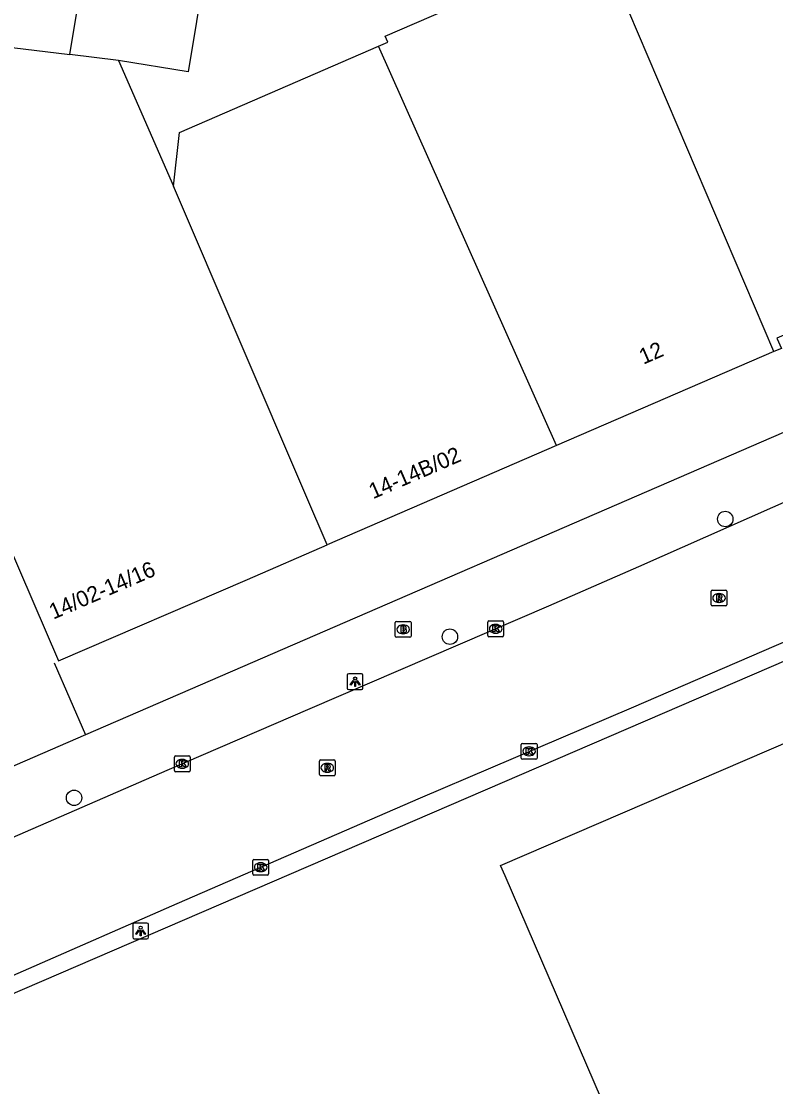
# Model space of a CAD drawing. Extents: x 158087 to 159494, y 382905 to 383981.
# Drawn here: x 158851.3 to 158899.1, y 383075.4 to 383142.9 of the extents above; entities that cross this region are included whole.
import ezdxf

# ---------------------------------------------------------------- set-up
doc = ezdxf.new("R2010")
doc.units = 0
for name, color, linetype in [('IMGEO_Boom', 7, 'Continuous'), ('IMGEO_Brandkraan', 7, 'Continuous'), ('IMGEO_Hek', 7, 'Continuous'), ('IMGEO_Kolk', 7, 'Continuous'), ('IMGEO_Lichtpunt', 7, 'Continuous'), ('IMGEO_Pand', 7, 'Continuous'), ('IMGEO_Pand_nummerreeks', 7, 'Continuous'), ('IMGEO_Rijbaan_lokaal_open', 7, 'Continuous'), ('IMGEO_Rioolput', 7, 'Continuous'), ('IMGEO_Voetpad_open', 7, 'Continuous')]:
    doc.layers.add(name, color=color, linetype=linetype)

msp = doc.modelspace()

# ---------------------------------------------------------------- linework, layer by layer
at = {"layer": 'IMGEO_Boom'}
for centre in [(158895.871, 383111.399), (158878.439, 383103.944), (158854.645, 383093.739)]:
    msp.add_circle(centre, 0.489, dxfattribs=at)
at = {"layer": 'IMGEO_Brandkraan'}
for p, q in [((158874.979, 383103.986), (158874.979, 383104.838)), ((158875.054, 383104.912), (158875.906, 383104.912)), ((158875.98, 383104.838), (158875.98, 383103.986)), ((158875.49, 383104.132), (158875.465, 383104.132)), ((158875.467, 383104.692), (158875.492, 383104.692)), ((158875.906, 383103.912), (158875.054, 383103.912))]:
    msp.add_line(p, q, dxfattribs=at)
for points in [[(158874.979, 383103.986), (158874.979, 383104.838)], [(158875.054, 383104.912), (158875.906, 383104.912)], [(158875.98, 383104.838), (158875.98, 383103.986)], [(158875.327, 383104.612), (158875.327, 383104.212), (158875.54, 383104.212)], [(158875.558, 383104.612), (158875.327, 383104.612)], [(158875.506, 383104.531), (158875.452, 383104.531), (158875.452, 383104.455)], [(158875.452, 383104.455), (158875.505, 383104.455)], [(158875.514, 383104.379), (158875.452, 383104.379), (158875.452, 383104.298)], [(158875.452, 383104.298), (158875.514, 383104.298)], [(158875.906, 383103.912), (158875.054, 383103.912)]]:
    msp.add_lwpolyline(points, dxfattribs=at)
for centre, radius, start, end in [((158875.056, 383104.836), 0.0765, 91.55205, 178.44795), ((158875.056, 383104.836), 0.0765, 91.55205, 178.44795), ((158875.904, 383104.836), 0.0765, 1.55205, 88.44795), ((158875.904, 383104.836), 0.0765, 1.55205, 88.44795), ((158875.507, 383104.493), 0.0379, 267.82845, 90.93552), ((158875.515, 383104.338), 0.0404, 269.87594, 90.50774), ((158875.546, 383104.463), 0.251, 268.66757, 293.53466), ((158875.562, 383104.467), 0.145, 59.4692, 91.53667), ((158875.587, 383104.514), 0.0922, 285.51372, 58.15012), ((158875.592, 383104.322), 0.105, 301.31148, 78.98903), ((158875.056, 383103.988), 0.0765, 181.55205, 268.44795), ((158875.056, 383103.988), 0.0765, 181.55205, 268.44795), ((158875.904, 383103.988), 0.0765, 271.55205, 358.44795), ((158875.904, 383103.988), 0.0765, 271.55205, 358.44795)]:
    msp.add_arc(centre, radius, start, end, dxfattribs=at)
for centre, major_axis, ratio, start_param, end_param in [((158875.466, 383104.412), (-0.387, 0.002), 0.722429, 4.712389, 7.853982), ((158875.491, 383104.412), (-0.39, 0.002), 0.717154, 1.570796, 4.712389)]:
    msp.add_ellipse(centre, major_axis=major_axis, ratio=ratio, start_param=start_param, end_param=end_param, dxfattribs=at)
at = {"layer": 'IMGEO_Hek'}
msp.add_lwpolyline([(158853.377, 383102.296), (158855.36, 383097.718)], dxfattribs=at)
at = {"layer": 'IMGEO_Kolk'}
for p, q in [((158880.836, 383104.018), (158880.836, 383104.87)), ((158880.911, 383104.944), (158881.763, 383104.944)), ((158881.837, 383104.87), (158881.837, 383104.018)), ((158881.347, 383104.164), (158881.322, 383104.164)), ((158881.324, 383104.724), (158881.349, 383104.724)), ((158881.763, 383103.944), (158880.911, 383103.944)), ((158882.955, 383096.256), (158882.955, 383097.108)), ((158883.03, 383097.182), (158883.882, 383097.182)), ((158883.443, 383096.962), (158883.468, 383096.962)), ((158883.956, 383097.108), (158883.956, 383096.256)), ((158860.993, 383095.466), (158860.993, 383096.318)), ((158861.068, 383096.392), (158861.92, 383096.392)), ((158861.481, 383096.172), (158861.506, 383096.172)), ((158861.994, 383096.318), (158861.994, 383095.466)), ((158883.882, 383096.182), (158883.03, 383096.182)), ((158883.466, 383096.402), (158883.441, 383096.402)), ((158861.92, 383095.392), (158861.068, 383095.392)), ((158861.504, 383095.612), (158861.479, 383095.612)), ((158865.958, 383088.914), (158865.958, 383089.766)), ((158866.033, 383089.84), (158866.885, 383089.84)), ((158866.446, 383089.62), (158866.471, 383089.62)), ((158866.959, 383089.766), (158866.959, 383088.914)), ((158866.885, 383088.84), (158866.033, 383088.84)), ((158866.469, 383089.06), (158866.444, 383089.06))]:
    msp.add_line(p, q, dxfattribs=at)
for points in [[(158880.836, 383104.018), (158880.836, 383104.87)], [(158880.911, 383104.944), (158881.763, 383104.944)], [(158881.837, 383104.87), (158881.837, 383104.018)], [(158881.157, 383104.644), (158881.28, 383104.644), (158881.28, 383104.493), (158881.41, 383104.644), (158881.574, 383104.644), (158881.428, 383104.493), (158881.581, 383104.244), (158881.429, 383104.244), (158881.344, 383104.408), (158881.28, 383104.341), (158881.28, 383104.244), (158881.157, 383104.244), (158881.157, 383104.644)], [(158881.763, 383103.944), (158880.911, 383103.944)], [(158882.955, 383096.256), (158882.955, 383097.108)], [(158883.03, 383097.182), (158883.882, 383097.182)], [(158883.276, 383096.882), (158883.399, 383096.882), (158883.399, 383096.731), (158883.529, 383096.882), (158883.693, 383096.882), (158883.547, 383096.731), (158883.7, 383096.482), (158883.548, 383096.482), (158883.463, 383096.646), (158883.399, 383096.579), (158883.399, 383096.482), (158883.276, 383096.482), (158883.276, 383096.882)], [(158883.956, 383097.108), (158883.956, 383096.256)], [(158860.993, 383095.466), (158860.993, 383096.318)], [(158861.068, 383096.392), (158861.92, 383096.392)], [(158861.314, 383096.092), (158861.437, 383096.092), (158861.437, 383095.941), (158861.567, 383096.092), (158861.731, 383096.092), (158861.585, 383095.941), (158861.738, 383095.692), (158861.586, 383095.692), (158861.501, 383095.856), (158861.437, 383095.789), (158861.437, 383095.692), (158861.314, 383095.692), (158861.314, 383096.092)], [(158861.994, 383096.318), (158861.994, 383095.466)], [(158883.882, 383096.182), (158883.03, 383096.182)], [(158861.92, 383095.392), (158861.068, 383095.392)], [(158865.958, 383088.914), (158865.958, 383089.766)], [(158866.033, 383089.84), (158866.885, 383089.84)], [(158866.279, 383089.54), (158866.402, 383089.54), (158866.402, 383089.389), (158866.532, 383089.54), (158866.696, 383089.54), (158866.55, 383089.389), (158866.703, 383089.14), (158866.551, 383089.14), (158866.466, 383089.304), (158866.402, 383089.237), (158866.402, 383089.14), (158866.279, 383089.14), (158866.279, 383089.54)], [(158866.959, 383089.766), (158866.959, 383088.914)], [(158866.885, 383088.84), (158866.033, 383088.84)]]:
    msp.add_lwpolyline(points, dxfattribs=at)
for centre, start, end in [((158880.913, 383104.868), 91.55205, 178.44795), ((158880.913, 383104.868), 91.55205, 178.44795), ((158881.761, 383104.868), 1.55205, 88.44795), ((158881.761, 383104.868), 1.55205, 88.44795), ((158880.913, 383104.02), 181.55205, 268.44795), ((158880.913, 383104.02), 181.55205, 268.44795), ((158881.761, 383104.02), 271.55205, 358.44795), ((158881.761, 383104.02), 271.55205, 358.44795), ((158883.032, 383097.106), 91.55205, 178.44795), ((158883.032, 383097.106), 91.55205, 178.44795), ((158883.88, 383097.106), 1.55205, 88.44795), ((158883.88, 383097.106), 1.55205, 88.44795), ((158861.07, 383096.316), 91.55205, 178.44795), ((158861.07, 383096.316), 91.55205, 178.44795), ((158861.918, 383096.316), 1.55205, 88.44795), ((158861.918, 383096.316), 1.55205, 88.44795), ((158883.032, 383096.258), 181.55205, 268.44795), ((158883.032, 383096.258), 181.55205, 268.44795), ((158883.88, 383096.258), 271.55205, 358.44795), ((158883.88, 383096.258), 271.55205, 358.44795), ((158861.07, 383095.468), 181.55205, 268.44795), ((158861.07, 383095.468), 181.55205, 268.44795), ((158861.918, 383095.468), 271.55205, 358.44795), ((158861.918, 383095.468), 271.55205, 358.44795), ((158866.035, 383089.764), 91.55205, 178.44795), ((158866.035, 383089.764), 91.55205, 178.44795), ((158866.883, 383089.764), 1.55205, 88.44795), ((158866.883, 383089.764), 1.55205, 88.44795), ((158866.035, 383088.916), 181.55205, 268.44795), ((158866.035, 383088.916), 181.55205, 268.44795), ((158866.883, 383088.916), 271.55205, 358.44795), ((158866.883, 383088.916), 271.55205, 358.44795)]:
    msp.add_arc(centre, 0.0765, start, end, dxfattribs=at)
for centre, major_axis, ratio, start_param, end_param in [((158881.323, 383104.444), (-0.387, 0.002), 0.722429, 4.712389, 7.853982), ((158881.348, 383104.444), (-0.39, 0.002), 0.717154, 1.570796, 4.712389), ((158883.442, 383096.682), (-0.387, 0.002), 0.722429, 4.712389, 7.853982), ((158883.467, 383096.682), (-0.39, 0.002), 0.717154, 1.570796, 4.712389), ((158861.48, 383095.892), (-0.387, 0.002), 0.722429, 4.712389, 7.853982), ((158861.505, 383095.892), (-0.39, 0.002), 0.717154, 1.570796, 4.712389), ((158866.445, 383089.34), (-0.387, 0.002), 0.722429, 4.712389, 7.853982), ((158866.47, 383089.34), (-0.39, 0.002), 0.717154, 1.570796, 4.712389)]:
    msp.add_ellipse(centre, major_axis=major_axis, ratio=ratio, start_param=start_param, end_param=end_param, dxfattribs=at)
at = {"layer": 'IMGEO_Lichtpunt'}
for p, q in [((158871.938, 383101.5), (158871.938, 383100.693)), ((158871.938, 383101.5), (158871.938, 383100.693)), ((158872.84, 383101.595), (158872.032, 383101.595)), ((158872.84, 383101.595), (158872.032, 383101.595)), ((158872.934, 383100.693), (158872.934, 383101.5)), ((158872.934, 383100.693), (158872.934, 383101.5)), ((158872.032, 383100.599), (158872.84, 383100.599)), ((158872.032, 383100.599), (158872.84, 383100.599)), ((158858.359, 383085.707), (158858.359, 383084.9)), ((158858.359, 383085.707), (158858.359, 383084.9)), ((158859.261, 383085.802), (158858.453, 383085.802)), ((158859.261, 383085.802), (158858.453, 383085.802)), ((158859.355, 383084.9), (158859.355, 383085.707)), ((158859.355, 383084.9), (158859.355, 383085.707)), ((158858.453, 383084.806), (158859.261, 383084.806)), ((158858.453, 383084.806), (158859.261, 383084.806))]:
    msp.add_line(p, q, dxfattribs=at)
for points in [[(158872.312, 383101.164), (158872.351, 383101.136), (158872.163, 383100.874), (158872.125, 383100.901), (158872.312, 383101.164)], [(158872.414, 383101.116), (158872.461, 383101.116), (158872.461, 383100.794), (158872.414, 383100.794), (158872.414, 383101.116)], [(158872.524, 383101.136), (158872.562, 383101.163), (158872.749, 383100.901), (158872.71, 383100.873), (158872.524, 383101.136)], [(158858.733, 383085.371), (158858.772, 383085.343), (158858.584, 383085.081), (158858.546, 383085.108), (158858.733, 383085.371)], [(158858.835, 383085.323), (158858.882, 383085.323), (158858.882, 383085.001), (158858.835, 383085.001), (158858.835, 383085.323)], [(158858.945, 383085.343), (158858.983, 383085.37), (158859.17, 383085.108), (158859.131, 383085.08), (158858.945, 383085.343)]]:
    msp.add_lwpolyline(points, dxfattribs=at)
for centre in [(158872.437, 383101.298), (158858.858, 383085.505)]:
    msp.add_circle(centre, 0.0994, dxfattribs=at)
for centre, start, end in [((158872.032, 383101.5), 90, 180), ((158872.032, 383101.5), 90, 180), ((158872.84, 383101.5), 0, 90), ((158872.84, 383101.5), 0, 90), ((158872.032, 383100.693), 180, 270), ((158872.032, 383100.693), 180, 270), ((158872.84, 383100.693), 270, 0), ((158872.84, 383100.693), 270, 360), ((158858.453, 383085.707), 90, 180), ((158858.453, 383085.707), 90, 180), ((158859.261, 383085.707), 0, 90), ((158859.261, 383085.707), 0, 90), ((158858.453, 383084.9), 180, 270), ((158858.453, 383084.9), 180, 270), ((158859.261, 383084.9), 270, 0), ((158859.261, 383084.9), 270, 360)]:
    msp.add_arc(centre, 0.0946, start, end, dxfattribs=at)
at = {"layer": 'IMGEO_Pand'}
for points in [[(158854.375, 383140.825), (158855.457, 383147.364), (158862.926, 383146.128), (158861.866, 383139.722), (158857.466, 383140.45)], [(158873.923, 383141.356), (158874.504, 383141.607), (158874.341, 383141.983), (158887.939, 383147.875)], [(158898.944, 383122.004), (158887.939, 383147.875)], [(158835.79, 383118.824), (158835.877, 383118.808), (158835.934, 383119.214), (158839.228, 383142.665), (158854.375, 383140.825)], [(158860.932, 383132.483), (158861.326, 383135.898), (158873.923, 383141.356)], [(158885.197, 383116.048), (158873.923, 383141.356)], [(158857.466, 383140.45), (158854.375, 383140.825)], [(158857.466, 383140.45), (158860.932, 383132.483)], [(158870.673, 383109.757), (158869.32, 383112.914), (158860.932, 383132.483)], [(158913.102, 383128.169), (158912.925, 383128.092), (158912.658, 383128.709), (158899.146, 383122.854), (158899.424, 383122.212), (158898.944, 383122.004)], [(158898.944, 383122.004), (158885.197, 383116.048)], [(158885.197, 383116.048), (158870.673, 383109.757)], [(158848.215, 383113.518), (158848.758, 383113.754), (158853.662, 383102.419), (158865.614, 383107.575), (158870.673, 383109.757)], [(158889.892, 383070.334), (158881.938, 383088.786), (158881.652, 383089.451), (158938.898, 383114.123), (158941.834, 383107.313)]]:
    msp.add_lwpolyline(points, dxfattribs=at)
at = {"layer": 'IMGEO_Rijbaan_lokaal_open'}
for points in [[(158837.57, 383076.747), (158841.699, 383078.51), (158861.173, 383087.039), (158876.569, 383093.744), (158889.932, 383099.442), (158919.966, 383112.427), (158936.388, 383119.543)], [(158906.765, 383115.503), (158901.627, 383113.355), (158890.378, 383108.368), (158884.677, 383105.886), (158869.573, 383099.365), (158860.515, 383095.469), (158837.171, 383085.317), (158823.954, 383079.663), (158815.746, 383076.096)]]:
    msp.add_lwpolyline(points, dxfattribs=at)
at = {"layer": 'IMGEO_Rioolput'}
for p, q in [((158894.976, 383105.971), (158894.976, 383106.823)), ((158895.051, 383106.897), (158895.903, 383106.897)), ((158895.977, 383106.823), (158895.977, 383105.971)), ((158895.487, 383106.117), (158895.462, 383106.117)), ((158895.464, 383106.677), (158895.489, 383106.677)), ((158895.903, 383105.897), (158895.051, 383105.897)), ((158870.173, 383095.214), (158870.173, 383096.066)), ((158870.248, 383096.14), (158871.1, 383096.14)), ((158871.174, 383096.066), (158871.174, 383095.214)), ((158870.684, 383095.36), (158870.659, 383095.36)), ((158870.661, 383095.92), (158870.686, 383095.92)), ((158871.1, 383095.14), (158870.248, 383095.14))]:
    msp.add_line(p, q, dxfattribs=at)
for points in [[(158894.976, 383105.971), (158894.976, 383106.823)], [(158895.051, 383106.897), (158895.903, 383106.897)], [(158895.977, 383106.823), (158895.977, 383105.971)], [(158895.565, 383106.595), (158895.313, 383106.597), (158895.313, 383106.197)], [(158895.313, 383106.197), (158895.437, 383106.197), (158895.437, 383106.359), (158895.448, 383106.359)], [(158895.491, 383106.516), (158895.437, 383106.516), (158895.437, 383106.435)], [(158895.437, 383106.435), (158895.489, 383106.435)], [(158895.495, 383106.33), (158895.566, 383106.197), (158895.706, 383106.197), (158895.641, 383106.323)], [(158895.903, 383105.897), (158895.051, 383105.897)], [(158870.173, 383095.214), (158870.173, 383096.066)], [(158870.248, 383096.14), (158871.1, 383096.14)], [(158871.174, 383096.066), (158871.174, 383095.214)], [(158870.762, 383095.838), (158870.51, 383095.84), (158870.51, 383095.44)], [(158870.51, 383095.44), (158870.634, 383095.44), (158870.634, 383095.602), (158870.645, 383095.602)], [(158870.688, 383095.759), (158870.634, 383095.759), (158870.634, 383095.678)], [(158870.634, 383095.678), (158870.686, 383095.678)], [(158870.692, 383095.573), (158870.763, 383095.44), (158870.903, 383095.44), (158870.838, 383095.566)], [(158871.1, 383095.14), (158870.248, 383095.14)]]:
    msp.add_lwpolyline(points, dxfattribs=at)
for centre, radius, start, end in [((158895.053, 383106.821), 0.0765, 91.55205, 178.44795), ((158895.053, 383106.821), 0.0765, 91.55205, 178.44795), ((158895.901, 383106.821), 0.0765, 1.55205, 88.44795), ((158895.901, 383106.821), 0.0765, 1.55205, 88.44795), ((158895.447, 383106.306), 0.0533, 26.02933, 88.69889), ((158895.473, 383106.624), 0.19, 274.7715, 282.96867), ((158895.497, 383106.42), 0.0964, 77.00612, 93.18647), ((158895.511, 383106.477), 0.0378, 276.66336, 79.67722), ((158895.564, 383106.485), 0.109, 350.36119, 89.41601), ((158895.562, 383106.485), 0.112, 277.58423, 350.98172), ((158895.546, 383106.27), 0.108, 29.51342, 73.79051), ((158895.053, 383105.973), 0.0765, 181.55205, 268.44795), ((158895.053, 383105.973), 0.0765, 181.55205, 268.44795), ((158895.901, 383105.973), 0.0765, 271.55205, 358.44795), ((158895.901, 383105.973), 0.0765, 271.55205, 358.44795), ((158870.25, 383096.064), 0.0765, 91.55205, 178.44795), ((158870.25, 383096.064), 0.0765, 91.55205, 178.44795), ((158871.098, 383096.064), 0.0765, 1.55205, 88.44795), ((158871.098, 383096.064), 0.0765, 1.55205, 88.44795), ((158870.644, 383095.549), 0.0533, 26.02933, 88.69889), ((158870.67, 383095.867), 0.19, 274.7715, 282.96867), ((158870.694, 383095.663), 0.0964, 77.00612, 93.18647), ((158870.708, 383095.72), 0.0378, 276.66336, 79.67722), ((158870.761, 383095.728), 0.109, 350.36119, 89.41601), ((158870.759, 383095.728), 0.112, 277.58423, 350.98172), ((158870.743, 383095.513), 0.108, 29.51342, 73.79051), ((158870.25, 383095.216), 0.0765, 181.55205, 268.44795), ((158870.25, 383095.216), 0.0765, 181.55205, 268.44795), ((158871.098, 383095.216), 0.0765, 271.55205, 358.44795), ((158871.098, 383095.216), 0.0765, 271.55205, 358.44795)]:
    msp.add_arc(centre, radius, start, end, dxfattribs=at)
for centre, major_axis, ratio, start_param, end_param in [((158895.463, 383106.397), (-0.387, 0.002), 0.722429, 4.712389, 7.853982), ((158895.488, 383106.397), (-0.39, 0.002), 0.717154, 1.570796, 4.712389), ((158870.66, 383095.64), (-0.387, 0.002), 0.722429, 4.712389, 7.853982), ((158870.685, 383095.64), (-0.39, 0.002), 0.717154, 1.570796, 4.712389)]:
    msp.add_ellipse(centre, major_axis=major_axis, ratio=ratio, start_param=start_param, end_param=end_param, dxfattribs=at)
at = {"layer": 'IMGEO_Voetpad_open'}
for points in [[(158904.772, 383119.136), (158855.36, 383097.718), (158837.267, 383089.875), (158826.959, 383085.407), (158822.73, 383083.523), (158814.262, 383079.888)], [(158936.852, 383118.469), (158837.977, 383075.801)]]:
    msp.add_lwpolyline(points, dxfattribs=at)

# ---------------------------------------------------------------- texts
at = {"layer": 'IMGEO_Pand_nummerreeks'}
for s, rotation, p in [('12', 23.42368, (158890.687, 383121.173)), ('14-14B/02', 23.41679, (158873.574, 383112.649)), ('14/02-14/16', 23.33084, (158853.331, 383105.021))]:
    msp.add_text(s, height=1, rotation=rotation, dxfattribs=at).set_placement(p)

doc.saveas('drawing.dxf')
